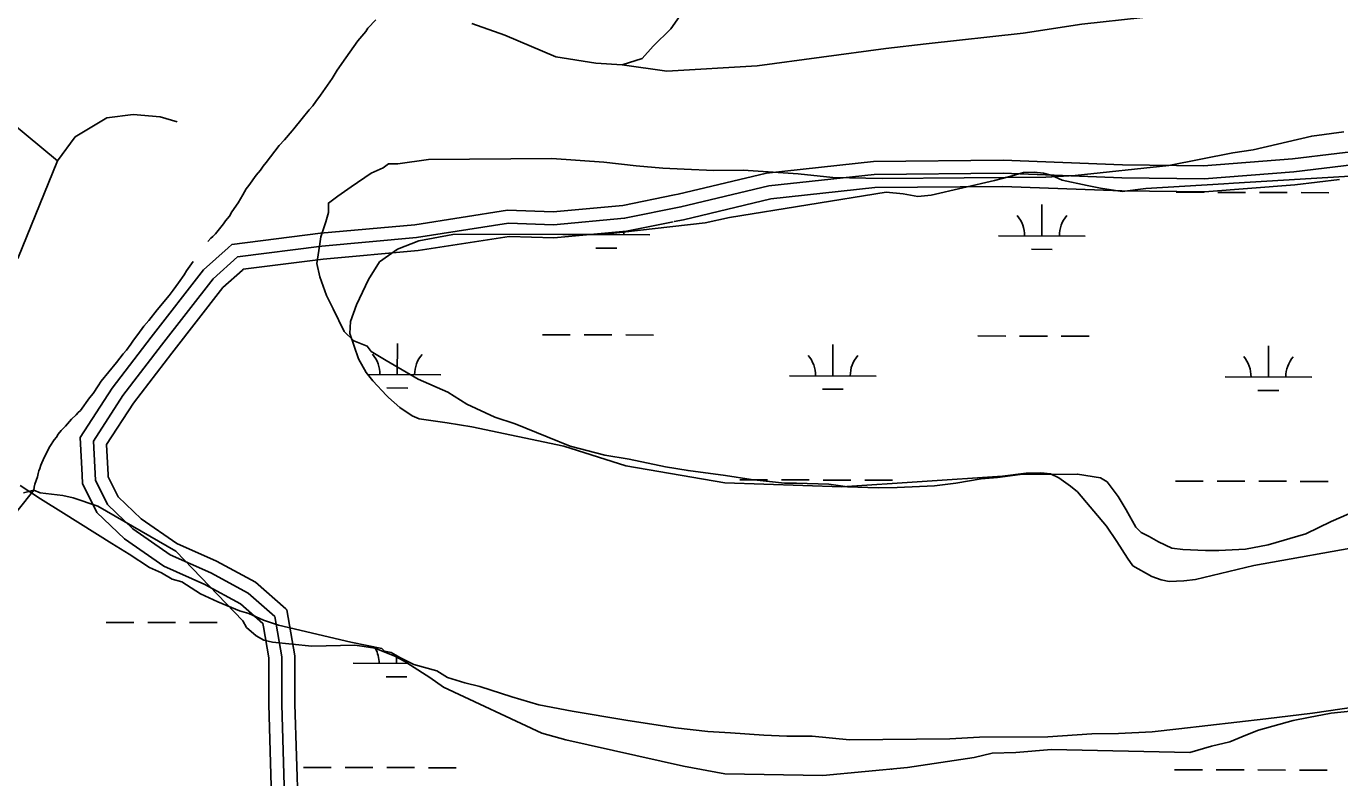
# Model space of a CAD drawing. Extents: x 3161665 to 3199565, y 885729 to 911164.
# Drawn here: x 3169358 to 3170872, y 891914 to 892780 of the extents above; entities that cross this region are included whole.
import ezdxf

# ---------------------------------------------------------------- set-up
doc = ezdxf.new("R2010")
doc.units = 0
for name, color, linetype in [('V-ROAD-CNTR', 7, 'Continuous'), ('V-SITE-VEGE', 7, 'Continuous'), ('V-TOPO-SHOR', 7, 'Continuous'), ('V-WETL-SWMP', 7, 'Continuous')]:
    doc.layers.add(name, color=color, linetype=linetype)

msp = doc.modelspace()

# ---------------------------------------------------------------- linework, layer by layer
at = {"layer": 'V-ROAD-CNTR'}
for points in [[(3170868.2, 892633.1), (3171001.5, 892649), (3171131.1, 892663.2), (3171274.2, 892683.5), (3171438.9, 892701.3), (3171694.9, 892739.8), (3171829.8, 892754.3), (3171979, 892762.3), (3171987.9, 892763.4)], [(3169656.3, 891878.2), (3169652.6, 891998.5), (3169652.8, 892053.3), (3169644.7, 892099.6), (3169613.9, 892126.8), (3169570.7, 892150.1), (3169524.1, 892170.9), (3169480.9, 892200.8), (3169451.7, 892228.7), (3169437.8, 892256.7), (3169435.5, 892301.9), (3169469.6, 892354.2), (3169514.1, 892412.3), (3169573.5, 892488.9), (3169601.7, 892514), (3169698.7, 892526.4), (3169807.8, 892536.2), (3169913.7, 892552.7), (3169965.7, 892550.8), (3170047.7, 892558.5), (3170112.5, 892571.6), (3170213.7, 892595.7), (3170335.2, 892609.1), (3170483.7, 892610.3), (3170620.8, 892605.2), (3170715.3, 892604), (3170818.7, 892612), (3171003.2, 892634.1)], [(3170105, 892585.4), (3170109.3, 892586.2), (3170211.2, 892610.5), (3170334.3, 892624.1), (3170483.9, 892625.3), (3170621.2, 892620.2), (3170714.8, 892619), (3170817.2, 892627), (3170868.2, 892633.1)], [(3170104.6, 892554.7), (3170115.7, 892556.9), (3170216.3, 892580.9), (3170336.1, 892594.1), (3170483.5, 892595.3), (3170620.5, 892590.2), (3170715.8, 892589), (3170820.1, 892597.1), (3170871.4, 892603.2)], [(3169591, 892524.6), (3169595.2, 892528.3), (3169697.1, 892541.3), (3169806, 892551.1), (3169912.8, 892567.7), (3169965.2, 892565.8), (3170045.5, 892573.4), (3170105, 892585.4)], [(3169607.2, 892498.8), (3169608.2, 892499.7), (3169700.4, 892511.5), (3169809.6, 892521.3), (3169914.6, 892537.6), (3169966.1, 892535.8), (3170049.9, 892543.7), (3170103.7, 892554.5)], [(3169422.5, 892262.4), (3169420.3, 892306), (3169457.3, 892362.8), (3169502.2, 892421.5), (3169562.5, 892499.1), (3169591, 892524.6)], [(3169452.5, 892263), (3169450.7, 892297.8), (3169481.8, 892345.5), (3169526, 892403.1), (3169584.5, 892478.6), (3169607.2, 892498.8)], [(3169631.5, 892087.9), (3169630.9, 892091.8), (3169605.2, 892114.4), (3169564, 892136.7), (3169516.7, 892157.7), (3169471.4, 892189.1), (3169439.4, 892219.7), (3169422.9, 892252.8), (3169422.5, 892262.4)], [(3169657.2, 892108.6), (3169622.5, 892139.2), (3169577.3, 892163.6), (3169531.5, 892184), (3169490.4, 892212.4), (3169463.9, 892237.7), (3169452.6, 892260.6), (3169452.5, 892263)], [(3169685.2, 891625.4), (3169684.9, 891718.3), (3169671.3, 891879.1), (3169667.6, 891998.7), (3169667.8, 892054.6), (3169658.6, 892107.4), (3169657.2, 892108.6)], [(3169655.3, 891620.7), (3169654.9, 891717), (3169641.3, 891877.3), (3169637.6, 891998.3), (3169637.8, 892052.1), (3169631.5, 892087.9)]]:
    msp.add_lwpolyline(points, dxfattribs=at)
at = {"layer": 'V-SITE-VEGE'}
for p, q in [((3169374.5, 892235.4), (3169351.2, 892250.7)), ((3169400.9, 892218.7), (3169374.5, 892235.4)), ((3169456.7, 892183.7), (3169400.9, 892218.7)), ((3169476.8, 892171.5), (3169456.7, 892183.7)), ((3169500.1, 892156.3), (3169476.8, 892171.5)), ((3169514, 892150.2), (3169500.1, 892156.3)), ((3169526.4, 892142.6), (3169514, 892150.2)), ((3169537.3, 892139.6), (3169526.4, 892142.6)), ((3169559, 892125.9), (3169537.3, 892139.6)), ((3169579.1, 892116.8), (3169559, 892125.9)), ((3169603.9, 892106.2), (3169579.1, 892116.8)), ((3169614.7, 892103.2), (3169603.9, 892106.2)), ((3169631.7, 892095.6), (3169614.7, 892103.2)), ((3169648.7, 892089.6), (3169631.7, 892095.6)), ((3169732.2, 892070.3), (3169648.7, 892089.6)), ((3169767.7, 892062.8), (3169732.2, 892070.3)), ((3169770.8, 892059.8), (3169767.7, 892062.8)), ((3169778.6, 892058.3), (3169770.8, 892059.8)), ((3169789.4, 892052.2), (3169778.6, 892058.3)), ((3169804.9, 892044.6), (3169789.4, 892052.2)), ((3169831.2, 892037.1), (3169804.9, 892044.6)), ((3169843.6, 892029.5), (3169831.2, 892037.1)), ((3169863.7, 892023.5), (3169843.6, 892029.5)), ((3169880.7, 892019), (3169863.7, 892023.5)), ((3169917.8, 892007), (3169880.7, 892019)), ((3169948.7, 891998), (3169917.8, 892007)), ((3169987.4, 891990.6), (3169948.7, 891998)), ((3170049.2, 891980.3), (3169987.4, 891990.6)), ((3170928.2, 892001.5), (3170840.4, 891988.4)), ((3170106.3, 891971.5), (3170049.2, 891980.3)), ((3170786.5, 891981.8), (3170686.3, 891970.2)), ((3170840.4, 891988.4), (3170786.5, 891981.8)), ((3170143.4, 891967.2), (3170106.3, 891971.5)), ((3170169.6, 891965.9), (3170143.4, 891967.2)), ((3170208.2, 891963.1), (3170169.6, 891965.9)), ((3170234.4, 891961.8), (3170208.2, 891963.1)), ((3170263.7, 891962), (3170234.4, 891961.8)), ((3170306.9, 891957.8), (3170263.7, 891962)), ((3170456.5, 891960.6), (3170422.6, 891958.7)), ((3170535.2, 891961.2), (3170456.5, 891960.6)), ((3170586.1, 891964.7), (3170535.2, 891961.2)), ((3170616.9, 891965), (3170586.1, 891964.7)), ((3170655.5, 891966.8), (3170616.9, 891965)), ((3170686.3, 891970.2), (3170655.5, 891966.8)), ((3170422.6, 891958.7), (3170306.9, 891957.8))]:
    msp.add_line(p, q, dxfattribs=at)
msp.add_lwpolyline([(3170876.5, 892658.2), (3170839.5, 892653.2), (3170771.8, 892637.2), (3170748.7, 892634), (3170674.8, 892619.5), (3170566.9, 892607.8), (3170533, 892606), (3170344.8, 892604.4), (3170287.7, 892605.5), (3170247.6, 892609.8), (3170184.3, 892613.9), (3170150.3, 892613.6), (3170116.4, 892614.9), (3170091.7, 892616.2), (3170060.8, 892619), (3170023.8, 892623.3), (3169963.6, 892627.5), (3169821.7, 892626.3), (3169786.2, 892621.4), (3169775.4, 892621.3), (3169769.3, 892616.6), (3169755.5, 892610.3), (3169732.5, 892594.7), (3169717.1, 892583.8), (3169706.4, 892576), (3169706.5, 892565.2), (3169703.5, 892554.4), (3169697.5, 892537.3), (3169696, 892526.5), (3169693.1, 892506.5), (3169696.3, 892491.1), (3169704.2, 892469.5), (3169712, 892454.2), (3169724.6, 892428.1), (3169735.5, 892417.3), (3169751, 892411.3), (3169755.6, 892405.2), (3169772.7, 892394.5), (3169809.9, 892373.2), (3169844, 892358.1), (3169865.7, 892344.4), (3169898.2, 892329.2), (3169921.4, 892321.7), (3169958.5, 892306.6), (3169984.8, 892296), (3170025, 892285.5), (3170052.8, 892281.1), (3170094.6, 892272.2), (3170120.8, 892267.8), (3170164.1, 892262), (3170193.4, 892257.6), (3170232, 892253.3), (3170245.9, 892253.4), (3170282.9, 892252.2), (3170304.5, 892249.3), (3170340, 892248), (3170361.6, 892248.2), (3170404.8, 892250.1), (3170429.4, 892253.4), (3170458.7, 892258.3), (3170477.2, 892260), (3170503.4, 892263.3), (3170569.7, 892263.8), (3170596, 892259.4), (3170603.7, 892254.9), (3170616.2, 892238), (3170625.6, 892222.6), (3170636.6, 892202.7), (3170642.8, 892196.6), (3170652.1, 892192), (3170662.9, 892185.9), (3170678.4, 892178.3), (3170690.8, 892176.9), (3170717, 892175.6), (3170732.4, 892175.7), (3170763.2, 892177.5), (3170789.4, 892182.3), (3170832.5, 892195), (3170861.7, 892209.2), (3170890.9, 892221.8)], dxfattribs=at)
at = {"layer": 'V-TOPO-SHOR'}
for points in [[(3168323.9, 893229.6), (3168391.6, 893311.2), (3168436.9, 893322.6), (3168465.4, 893319), (3168496.4, 893305.6), (3168626, 893212.9), (3168807.8, 893090.8), (3168902.8, 893029.3), (3168979.1, 892970.4), (3169013.7, 892944.6), (3169129.8, 892843.9), (3169394.2, 892624.8), (3169348.6, 892512)], [(3172017.2, 893046.4), (3171750.5, 893002.6), (3171466.1, 892949.9), (3171027.9, 892866.4), (3170644.7, 892790), (3170574.5, 892782.1), (3170507, 892771.6), (3170395, 892759.4), (3170348.7, 892754.2), (3170200.3, 892734.1), (3170096.3, 892728.1), (3170044.8, 892735.3)], [(3169871.7, 892782.8), (3169909.8, 892769.4), (3169968.4, 892744.4), (3170014.6, 892737.1), (3170044.8, 892735.3), (3170067.9, 892742.4), (3170080.4, 892756.6), (3170100.9, 892776.9), (3170146.4, 892841.7)], [(3169761, 892787.3), (3169751.9, 892777.5), (3169749.4, 892773.7), (3169740.4, 892763), (3169726.3, 892743.4), (3169716.5, 892729), (3169710.6, 892719.7), (3169697.4, 892700.2), (3169691.8, 892693.2), (3169688.4, 892688.1), (3169684.1, 892683.4), (3169675.9, 892673.6), (3169666.5, 892661.5), (3169664.4, 892659.1), (3169655.8, 892648.8), (3169649.7, 892642.2), (3169634.7, 892622.7), (3169631.3, 892618.4), (3169627.9, 892613.8), (3169623.2, 892608.2), (3169614.6, 892596.1), (3169611.6, 892592.3), (3169607.9, 892585.4), (3169602.4, 892576.2), (3169595.1, 892565.9), (3169592.2, 892560.8), (3169587.9, 892555.7), (3169585.3, 892552), (3169576.3, 892540.7), (3169573.3, 892537.5), (3169570.7, 892535.5), (3169567.4, 892531.7)], [(3169394.2, 892624.8), (3169414.7, 892652.3), (3169451.1, 892674.4), (3169481.4, 892677.9), (3169512.4, 892675.2), (3169532, 892669.8)], [(3169550.6, 892508.9), (3169542.9, 892497.8), (3169540, 892493.2), (3169533.6, 892484.3), (3169527.6, 892475.5), (3169522.9, 892469.4), (3169509.1, 892453.1), (3169499.3, 892440.9), (3169493.7, 892434.3), (3169486.9, 892424.6), (3169481.7, 892418), (3169478.8, 892413.4), (3169473.6, 892406.4), (3169469.8, 892402.2), (3169462, 892392.4), (3169444.4, 892370.9), (3169441.1, 892365.3), (3169435.1, 892356.5), (3169431.2, 892351.8), (3169420.6, 892336.9), (3169418, 892334.6), (3169415.8, 892332.2), (3169410.2, 892327), (3169403.3, 892319), (3169398.5, 892313.9), (3169395.1, 892309.7), (3169393, 892306.4), (3169390.4, 892303.1), (3169385.3, 892295.7), (3169378.6, 892282.8), (3169374.9, 892274.1), (3169373.7, 892270.4), (3169372.5, 892267.6), (3169371.7, 892264.4), (3169371, 892260.8), (3169368.2, 892252.1), (3169367.4, 892248.9), (3169367, 892245.2)], [(3169367, 892245.2), (3169064, 891865.3), (3169050.3, 891753.4), (3168893.3, 891597), (3168695.8, 891391.6), (3167177.9, 891202.4)]]:
    msp.add_lwpolyline(points, dxfattribs=at)
at = {"layer": 'V-WETL-SWMP'}
for p, q in [((3170491.4, 892606.8), (3170507.3, 892611.4)), ((3170507.3, 892611.4), (3170519.7, 892611.6)), ((3170519.7, 892611.6), (3170530.3, 892610.4)), ((3170530.3, 892610.4), (3170539.1, 892608)), ((3170400.9, 892585.2), (3170473.8, 892602.1)), ((3170473.8, 892602.1), (3170491.4, 892606.8)), ((3170539.1, 892608), (3170551.8, 892602.5)), ((3170551.8, 892602.5), (3170580.8, 892596.4)), ((3170580.8, 892596.4), (3170596.2, 892593.3)), ((3170648.4, 892593), (3170738.2, 892598.2)), ((3170738.2, 892598.2), (3170749.2, 892598.8)), ((3170749.2, 892598.8), (3170896.3, 892607.8)), ((3170168.7, 892559.5), (3170349.1, 892588.4)), ((3170349.1, 892588.4), (3170368.5, 892586.6)), ((3170368.5, 892586.6), (3170385.7, 892583.7)), ((3170385.7, 892583.7), (3170400.9, 892585.2)), ((3170596.2, 892593.3), (3170621, 892589.3)), ((3170621, 892589.3), (3170648.4, 892593)), ((3170683.3, 892588.5), (3170715.3, 892588.4)), ((3170731.3, 892588.3), (3170763.3, 892588.3)), ((3170779.3, 892588.2), (3170811.3, 892588.1)), ((3170827.3, 892588.1), (3170859.3, 892588)), ((3170528.5, 892538.2), (3170528.6, 892574.2)), ((3170025.4, 892540.1), (3170140.4, 892553.1)), ((3170140.4, 892553.1), (3170168.7, 892559.5)), ((3169810.5, 892532.7), (3169849.8, 892539.8)), ((3169849.8, 892539.8), (3170025.4, 892540.1)), ((3169976.6, 892539.7), (3170076.6, 892539.4)), ((3170026.6, 892539.6), (3170026.6, 892540.2)), ((3170478.5, 892538.3), (3170578.5, 892538)), ((3169765.3, 892508.4), (3169786, 892523.1)), ((3169786, 892523.1), (3169810.5, 892532.7)), ((3170014.6, 892524.2), (3170038.6, 892524.1)), ((3170516.5, 892522.8), (3170540.5, 892522.7)), ((3169752.4, 892487.8), (3169765.3, 892508.4)), ((3169738.8, 892458.7), (3169752.4, 892487.8)), ((3169731.9, 892439.5), (3169738.8, 892458.7)), ((3169731.1, 892425.6), (3169731.9, 892439.5)), ((3169741.1, 892396.6), (3169731.1, 892425.6)), ((3169785.7, 892378.4), (3169785.8, 892414.4)), ((3169952.9, 892424.3), (3169984.9, 892424.2)), ((3170000.9, 892424.2), (3170032.9, 892424.1)), ((3170048.9, 892424.1), (3170080.9, 892424)), ((3170454.8, 892422.9), (3170486.8, 892422.8)), ((3170502.8, 892422.8), (3170534.8, 892422.7)), ((3170550.8, 892422.7), (3170582.8, 892422.6)), ((3170287.6, 892377), (3170287.7, 892413)), ((3170789.5, 892375.6), (3170789.6, 892411.6)), ((3169750, 892380.9), (3169741.1, 892396.6)), ((3169757.6, 892371.4), (3169750, 892380.9)), ((3169752, 892378.4), (3169835.7, 892378.2)), ((3169773.3, 892354.3), (3169757.6, 892371.4)), ((3170237.6, 892377.1), (3170337.6, 892376.8)), ((3170739.5, 892375.7), (3170839.5, 892375.4)), ((3169775.4, 892352), (3169773.3, 892354.3)), ((3169773.7, 892363), (3169797.7, 892362.9)), ((3170275.6, 892361.6), (3170299.6, 892361.5)), ((3170777.5, 892360.2), (3170801.5, 892360.1)), ((3169788.7, 892340.6), (3169775.4, 892352)), ((3169803, 892330.9), (3169788.7, 892340.6)), ((3169811.1, 892327.5), (3169803, 892330.9)), ((3169843.1, 892323), (3169811.1, 892327.5)), ((3169871.7, 892318.1), (3169843.1, 892323)), ((3169977.6, 892296.1), (3169871.7, 892318.1)), ((3170048.9, 892273.5), (3169977.6, 892296.1)), ((3170163, 892253.8), (3170048.9, 892273.5)), ((3170510.3, 892264.9), (3170483.1, 892261.4)), ((3170527.4, 892265.2), (3170510.3, 892264.9)), ((3170538.5, 892264.2), (3170527.4, 892265.2)), ((3170548.2, 892259.4), (3170538.5, 892264.2)), ((3170297.8, 892249.3), (3170163, 892253.8)), ((3170180.4, 892257.2), (3170212.4, 892257.1)), ((3170228.4, 892257.1), (3170260.4, 892257)), ((3170276.4, 892256.9), (3170308.4, 892256.8)), ((3170483.1, 892261.4), (3170297.8, 892249.3)), ((3170324.4, 892256.8), (3170356.4, 892256.7)), ((3170561.5, 892250), (3170548.2, 892259.4)), ((3170569.6, 892243.5), (3170561.5, 892250)), ((3170682.3, 892255.8), (3170714.3, 892255.7)), ((3170730.3, 892255.7), (3170762.3, 892255.6)), ((3170778.3, 892255.5), (3170810.3, 892255.5)), ((3170826.3, 892255.4), (3170858.3, 892255.3)), ((3169355.1, 892242.3), (3169367, 892245.2)), ((3169367, 892245.2), (3169374, 892242.3)), ((3169374, 892242.3), (3169400.2, 892239.2)), ((3169400.2, 892239.2), (3169412.3, 892236.6)), ((3169412.3, 892236.6), (3169440.8, 892226.7)), ((3170603.1, 892203.7), (3170569.6, 892243.5)), ((3169440.8, 892226.7), (3169530.4, 892175)), ((3170614.7, 892186), (3170603.1, 892203.7)), ((3169530.4, 892175), (3169607.8, 892094.6)), ((3170627, 892166.9), (3170614.7, 892186)), ((3170914.3, 892183.7), (3170772.6, 892158.5)), ((3170633.2, 892158.1), (3170627, 892166.9)), ((3170655.1, 892145.7), (3170633.2, 892158.1)), ((3170772.6, 892158.5), (3170705.6, 892142.2)), ((3170666.1, 892141.9), (3170655.1, 892145.7)), ((3170675.1, 892140.1), (3170666.1, 892141.9)), ((3170692, 892141), (3170675.1, 892140.1)), ((3170705.6, 892142.2), (3170692, 892141)), ((3169450.1, 892093), (3169482.1, 892092.9)), ((3169498.1, 892092.9), (3169530.1, 892092.8)), ((3169546.1, 892092.8), (3169578.1, 892092.7)), ((3169607.8, 892094.6), (3169612, 892087.1)), ((3169612, 892087.1), (3169622.9, 892077.4)), ((3169622.9, 892077.4), (3169632.1, 892072.5)), ((3169632.1, 892072.5), (3169641.9, 892070.3)), ((3169641.9, 892070.3), (3169687.4, 892065.5)), ((3169687.4, 892065.5), (3169736.9, 892066.7)), ((3169736.9, 892066.7), (3169747.6, 892065.2)), ((3169747.6, 892065.2), (3169759.7, 892063.4)), ((3169759.7, 892063.4), (3169782.2, 892054.4)), ((3169782.2, 892054.4), (3169794.3, 892047.8)), ((3169784.8, 892045.7), (3169784.8, 892053)), ((3169734.8, 892045.8), (3169798, 892045.6)), ((3169794.3, 892047.8), (3169801.1, 892043.8)), ((3169801.1, 892043.8), (3169823.1, 892029.6)), ((3169772.7, 892030.3), (3169796.7, 892030.2)), ((3169823.1, 892029.6), (3169839.1, 892018.4)), ((3169839.1, 892018.4), (3169952.3, 891965.3)), ((3170862, 891988.2), (3170895.3, 891991.7)), ((3170778.1, 891968.9), (3170817.9, 891979.8)), ((3170817.9, 891979.8), (3170835.7, 891983.2)), ((3170835.7, 891983.2), (3170862, 891988.2)), ((3169952.3, 891965.3), (3169979.8, 891957.7)), ((3170744.9, 891955.2), (3170763.6, 891963.2)), ((3170763.6, 891963.2), (3170778.1, 891968.9)), ((3169979.8, 891957.7), (3170115.6, 891927.4)), ((3170498.4, 891943.2), (3170539.6, 891946.4)), ((3170539.6, 891946.4), (3170699.1, 891943.1)), ((3170699.1, 891943.1), (3170723.8, 891950.2)), ((3170723.8, 891950.2), (3170744.9, 891955.2)), ((3170373.7, 891925.8), (3170450.3, 891937.2)), ((3170450.3, 891937.2), (3170471.2, 891942.2)), ((3170471.2, 891942.2), (3170498.4, 891943.2)), ((3169677.6, 891925.9), (3169709.6, 891925.8)), ((3169725.6, 891925.8), (3169757.6, 891925.7)), ((3169773.6, 891925.6), (3169805.6, 891925.6)), ((3169821.6, 891925.5), (3169853.6, 891925.4)), ((3170115.6, 891927.4), (3170163, 891918.5)), ((3170163, 891918.5), (3170276, 891916.4)), ((3170276, 891916.4), (3170373.7, 891925.8)), ((3170355, 891924), (3170355.5, 891924)), ((3170681.4, 891923.1), (3170713.4, 891923)), ((3170729.4, 891923), (3170761.4, 891922.9)), ((3170777.4, 891922.9), (3170809.4, 891922.8)), ((3170825.4, 891922.7), (3170857.4, 891922.6))]:
    msp.add_line(p, q, dxfattribs=at)
for centre, start, end in [((3170473.3, 892538.8), 359.0698, 40.6135), ((3170583.8, 892538.5), 139.0698, 180.6135), ((3169971.4, 892540.2), 359.0698, 359.7548), ((3170081.9, 892539.9), 175.765, 180.6135), ((3169730.5, 892379), 359.0698, 40.6135), ((3169840.9, 892378.7), 139.0698, 180.6135), ((3170232.4, 892377.6), 359.0698, 40.6135), ((3170342.9, 892377.3), 139.0698, 180.6135), ((3170734.3, 892376.2), 359.0698, 40.6135), ((3170844.8, 892375.9), 139.0698, 180.6135), ((3169729.5, 892046.3), 359.0698, 28.4353)]:
    msp.add_arc(centre, 35.2, start, end, dxfattribs=at)

doc.saveas('drawing.dxf')
